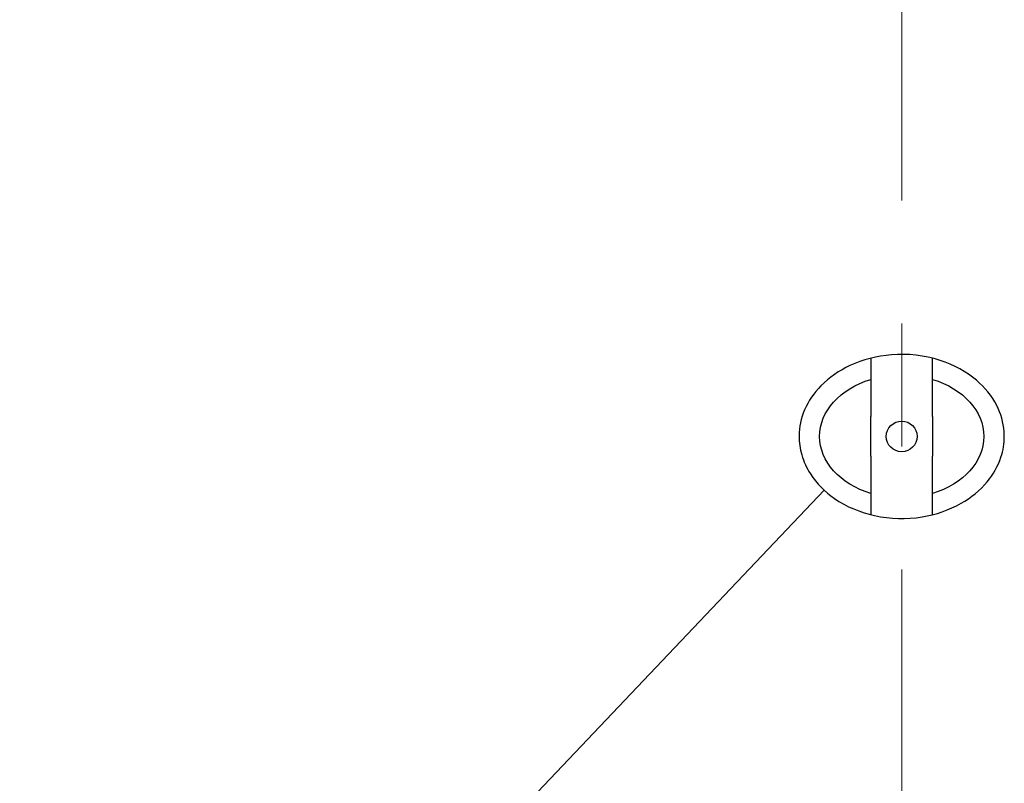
# Model space of a CAD drawing. Extents: x 1 to 669, y 0 to 417.
# Tile 262 of 297: x 529 to 553, y 226 to 245. Entities that reach past the tile are written whole.
import ezdxf

# ---------------------------------------------------------------- set-up
doc = ezdxf.new("R2010")
doc.units = 0
doc.header["$LTSCALE"] = 12
doc.header["$MEASUREMENT"] = 0
doc.linetypes.add('C', pattern=[2, 1.25, -0.25, 0.25, -0.25])
doc.layers.get('0').update_dxf_attribs({"linetype": 'CONTINUOUS'})
doc.layers.add('C', color=4, linetype='C', lineweight=13)
doc.layers.add('Leader', color=41, linetype='CONTINUOUS', lineweight=13)

msp = doc.modelspace()

# ---------------------------------------------------------------- linework, layer by layer
for p, q in [((549.51619, 236.49614), (549.51619, 235.07238)), ((551.01619, 235.07238), (551.01619, 236.49614)), ((549.51619, 234.10413), (549.51619, 235.07238)), ((551.01619, 235.07238), (551.01619, 234.10413)), ((549.51619, 234.10413), (549.51619, 232.68038)), ((551.01619, 232.68038), (551.01619, 234.10413))]:
    msp.add_line(p, q)
msp.add_circle((550.26619, 234.58826), 0.375)
at = {"extrusion": (2.4301e-16, -2.45159e-47, -1)}
for start_param, end_param in [(-1.18639955, 1.18639955), (1.9551931, 3.14159265), (-3.14159265, -1.9551931)]:
    msp.add_ellipse((550.26619, 234.58826), major_axis=(-2, 0), ratio=0.75, start_param=start_param, end_param=end_param, dxfattribs=at)
msp.add_open_spline([(552.76619, 234.58826), (552.7662, 234.41737), (552.73882, 234.24781), (552.61371, 233.86396), (552.49796, 233.66175), (552.17431, 233.27138), (551.95682, 233.0961), (551.42405, 232.7926), (551.09812, 232.68254), (550.38211, 232.56632), (549.98623, 232.57614), (549.25779, 232.73537), (548.91995, 232.87447), (548.39524, 233.23932), (548.19248, 233.43982), (547.94935, 233.81993), (547.87767, 233.9743), (547.78696, 234.28824), (547.76511, 234.44323), (547.76624, 234.59978), (547.7678, 234.81763), (547.8138, 235.03121), (547.99275, 235.45176), (548.12975, 235.64943), (548.49876, 236.02672), (548.7415, 236.1919), (549.31987, 236.46233), (549.66494, 236.54979), (550.4138, 236.61042), (550.8225, 236.56583), (551.53974, 236.33341), (551.84157, 236.16806), (552.29123, 235.78454), (552.462, 235.57798), (552.68237, 235.1441), (552.74468, 234.93133), (552.76465, 234.66939), (552.7662, 234.62879), (552.76619, 234.58826)], degree=3, knots=[17.99764652, 17.99764652, 17.99764652, 17.99764652, 19.35888459, 19.35888459, 21.18026362, 21.18026362, 23.33164439, 23.33164439, 25.94609858, 25.94609858, 28.92273152, 28.92273152, 31.66741005, 31.66741005, 33.8248692, 33.8248692, 35.12201134, 35.12201134, 36.31497104, 36.31497104, 36.31497104, 37.97503227, 37.97503227, 39.77909222, 39.77909222, 41.94899654, 41.94899654, 44.54722202, 44.54722202, 47.51562409, 47.51562409, 50.11680239, 50.11680239, 52.23102391, 52.23102391, 53.98978298, 53.98978298, 54.31261756, 54.31261756, 54.31261756, 54.31261756])
at = {"layer": 'C'}
msp.add_line((550.27125, 279.34178), (550.27125, 163.42201), dxfattribs=at)
at = {"layer": 'Leader'}
msp.add_line((548.37462, 233.28054), (505.50685, 188.11213), dxfattribs=at)

doc.saveas('drawing.dxf')
